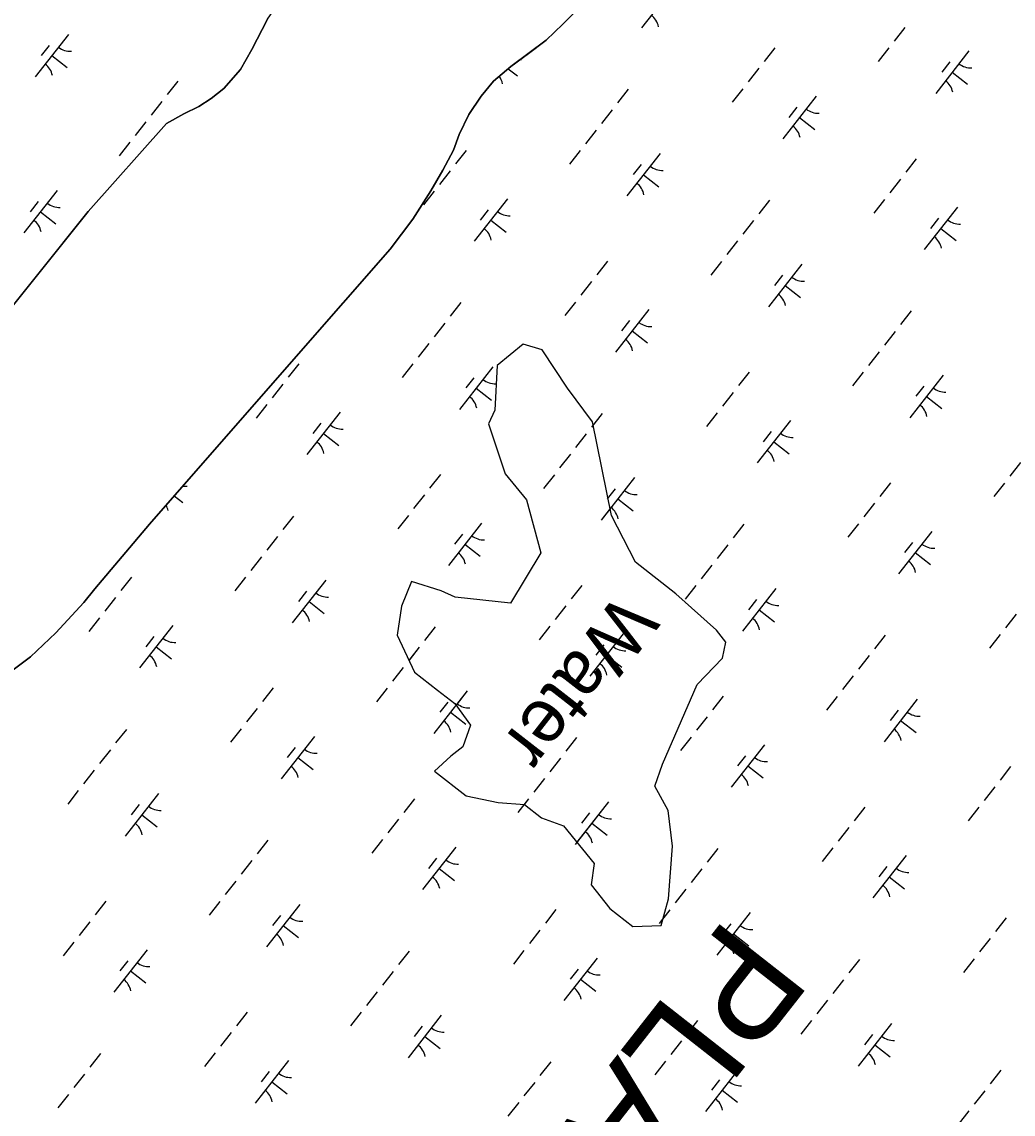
# Model space of a CAD drawing. Extents: x 3896831 to 3918110, y 171006 to 193349.
# Drawn here: x 3913913 to 3914830, y 183623 to 184635 of the extents above; entities that cross this region are included whole.
import ezdxf

# ---------------------------------------------------------------- set-up
doc = ezdxf.new("R2010")
doc.units = 0
for name, color, linetype in [('V-RIVR-IDEN', 7, 'Continuous'), ('V-TOPO-GNAM-IDEN', 7, 'Continuous'), ('V-TOPO-SHOR', 7, 'Continuous'), ('V-WETL-SWMP', 7, 'Continuous')]:
    doc.layers.add(name, color=color, linetype=linetype)

msp = doc.modelspace()

# ---------------------------------------------------------------- linework, layer by layer
at = {"layer": 'V-TOPO-SHOR'}
for points in [[(3913787.5, 184219.9), (3913880.9, 184342.4), (3913974.4, 184459), (3914047, 184540.6), (3914063, 184549.5), (3914076.9, 184556.2), (3914088.2, 184563.6), (3914099.8, 184572.9), (3914115.4, 184590.6), (3914125.9, 184609), (3914140.3, 184637), (3914158, 184662.8), (3914240.2, 184772.3), (3914419.7, 184980.1), (3914529.9, 185112.3), (3914673.4, 185291.6), (3914808.3, 185449.5), (3914859.3, 185505.8)], [(3913903.8, 184033.8), (3913920.9, 184046.7), (3913944.5, 184068.9), (3913970.3, 184097), (3913980.4, 184109.9), (3914031.2, 184169.7), (3914166.8, 184324.8), (3914253.9, 184424.1), (3914274.9, 184452.1), (3914291.5, 184478.2), (3914302.7, 184497.4), (3914312.4, 184515.8), (3914317.8, 184530.5), (3914326.8, 184548.9), (3914338, 184565.8), (3914349.6, 184579.9), (3914365.6, 184593.2), (3914382, 184605.4), (3914398.3, 184617.7), (3914413.6, 184632.4), (3914429.2, 184648)]]:
    msp.add_lwpolyline(points, dxfattribs=at)
msp.add_lwpolyline([(3914506, 183947.4), (3914538, 184021.1), (3914561.5, 184045.6), (3914564.5, 184060.4), (3914555.9, 184071.4), (3914518.1, 184105.3), (3914480.9, 184134.5), (3914458.8, 184177.6), (3914441, 184264.5), (3914418, 184295.4), (3914394.4, 184331.1), (3914377, 184336.2), (3914352.9, 184316.4), (3914350.7, 184275.2), (3914345, 184262.5), (3914360.2, 184216.2), (3914380, 184192.1), (3914393.2, 184143.1), (3914365.1, 184096.4), (3914313.9, 184102.2), (3914301.1, 184107.9), (3914273.6, 184116.6), (3914264.3, 184093.8), (3914260.4, 184066.9), (3914276.5, 184032.7), (3914297.8, 184016), (3914313.8, 184003.5), (3914328.2, 183983.6), (3914321, 183963.5), (3914310, 183954.9), (3914294.9, 183941), (3914324.1, 183918.1), (3914353.8, 183912.1), (3914378.1, 183910.2), (3914394, 183897.7), (3914414.2, 183890.5), (3914442.5, 183855.4), (3914440, 183835.9), (3914457.1, 183813.9), (3914478.4, 183797.2), (3914504.8, 183798), (3914511.4, 183822.8), (3914515.2, 183871.4), (3914511.1, 183904.7), (3914498.8, 183927.2)], close=True, dxfattribs=at)
at = {"layer": 'V-WETL-SWMP'}
for p, q in [((3914517.2, 184668.4), (3914486.4, 184629)), ((3914429.2, 184648), (3914413.6, 184632.4)), ((3914140.3, 184637), (3914125.9, 184609)), ((3914413.6, 184632.4), (3914398.3, 184617.7)), ((3914730.2, 184629.3), (3914720.3, 184616.8)), ((3913956.2, 184623.1), (3913925.4, 184583.8)), ((3914398.3, 184617.7), (3914365.6, 184593.2)), ((3913938.4, 184612.9), (3913931, 184603.5)), ((3914125.9, 184609), (3914115.4, 184590.6)), ((3914609.9, 184610.6), (3914600.1, 184598)), ((3914715.4, 184610.5), (3914705.5, 184597.9)), ((3914789.5, 184607.7), (3914758.7, 184568.4)), ((3913940.8, 184603.4), (3913955, 184592.3)), ((3914771.7, 184597.5), (3914764.3, 184588.1)), ((3914115.4, 184590.6), (3914099.8, 184572.9)), ((3914365.6, 184593.2), (3914349.6, 184579.9)), ((3914363.2, 184591.2), (3914371.6, 184584.6)), ((3914595.1, 184591.7), (3914585.2, 184579.1)), ((3914774.1, 184588), (3914788.3, 184576.9)), ((3914057.4, 184579.9), (3914047.6, 184567.3)), ((3914349.6, 184579.9), (3914338, 184565.8)), ((3914099.8, 184572.9), (3914088.2, 184563.6)), ((3914338, 184565.8), (3914326.8, 184548.9)), ((3914474.1, 184572.2), (3914464.2, 184559.6)), ((3914580.3, 184572.8), (3914570.4, 184560.2)), ((3914648.1, 184565.8), (3914617.3, 184526.4)), ((3914042.6, 184561), (3914032.8, 184548.4)), ((3914076.9, 184556.2), (3914063, 184549.5)), ((3914088.2, 184563.6), (3914076.9, 184556.2)), ((3914630.3, 184555.6), (3914622.9, 184546.1)), ((3914063, 184549.5), (3914047, 184540.6)), ((3914326.8, 184548.9), (3914317.8, 184530.5)), ((3914459.3, 184553.3), (3914449.4, 184540.7)), ((3914632.7, 184546.1), (3914646.9, 184535)), ((3914047, 184540.6), (3913974.4, 184459)), ((3914027.8, 184542.1), (3914018, 184529.5)), ((3914317.8, 184530.5), (3914312.4, 184515.8)), ((3914444.5, 184534.4), (3914434.6, 184521.8)), ((3914013, 184523.2), (3914003.1, 184510.7)), ((3914312.4, 184515.8), (3914302.7, 184497.4)), ((3914324.2, 184515.7), (3914314.3, 184503.1)), ((3914429.7, 184515.5), (3914419.8, 184503)), ((3914503.8, 184512.8), (3914472.9, 184473.5)), ((3914740.8, 184508), (3914731, 184495.4)), ((3914302.7, 184497.4), (3914291.5, 184478.2)), ((3914309.4, 184496.8), (3914299.5, 184484.2)), ((3914486, 184502.6), (3914478.6, 184493.2)), ((3914488.4, 184493.1), (3914502.5, 184482)), ((3914726, 184489.1), (3914716.2, 184476.5)), ((3913945.8, 184478.6), (3913914.9, 184439.2)), ((3914291.5, 184478.2), (3914274.9, 184452.1)), ((3914294.6, 184477.9), (3914284.7, 184465.3)), ((3913928, 184468.4), (3913920.6, 184458.9)), ((3914362.4, 184470.9), (3914331.6, 184431.5)), ((3914605, 184469.6), (3914595.1, 184457)), ((3914711.2, 184470.2), (3914701.4, 184457.6)), ((3913974.4, 184459), (3913880.9, 184342.4)), ((3913930.3, 184458.9), (3913944.5, 184447.8)), ((3914344.6, 184460.7), (3914337.2, 184451.2)), ((3914779, 184463.2), (3914748.2, 184423.8)), ((3914274.9, 184452.1), (3914253.9, 184424.1)), ((3914347, 184451.2), (3914361.1, 184440.1)), ((3914590.2, 184450.7), (3914580.3, 184438.1)), ((3914761.3, 184453), (3914753.8, 184443.5)), ((3914763.6, 184443.5), (3914777.8, 184432.4)), ((3914253.9, 184424.1), (3914166.8, 184324.8)), ((3914575.4, 184431.8), (3914565.5, 184419.2)), ((3914455.1, 184413.1), (3914445.2, 184400.5)), ((3914560.6, 184412.9), (3914550.7, 184400.3)), ((3914634.7, 184410.2), (3914603.9, 184370.9)), ((3914440.3, 184394.2), (3914430.4, 184381.6)), ((3914616.9, 184400), (3914609.5, 184390.6)), ((3914619.3, 184390.5), (3914633.5, 184379.4)), ((3914319.3, 184374.7), (3914309.4, 184362.1)), ((3914425.5, 184375.3), (3914415.6, 184362.7)), ((3914493.3, 184368.3), (3914462.5, 184328.9)), ((3914735.9, 184367), (3914726, 184354.4)), ((3914304.5, 184355.8), (3914294.6, 184343.2)), ((3914475.5, 184358.1), (3914468.1, 184348.6)), ((3914477.9, 184348.6), (3914492.1, 184337.5)), ((3914721.1, 184348.1), (3914711.2, 184335.5)), ((3914289.7, 184336.9), (3914279.8, 184324.3)), ((3914166.8, 184324.8), (3914031.2, 184169.7)), ((3914706.3, 184329.2), (3914696.4, 184316.6)), ((3914169.4, 184318.2), (3914159.5, 184305.6)), ((3914274.9, 184318), (3914265, 184305.4)), ((3914349, 184315.3), (3914318.1, 184275.9)), ((3914331.2, 184305.1), (3914323.8, 184295.7)), ((3914586, 184310.5), (3914576.2, 184297.9)), ((3914691.5, 184310.3), (3914681.6, 184297.7)), ((3914765.6, 184307.6), (3914734.8, 184268.2)), ((3914154.6, 184299.3), (3914144.7, 184286.7)), ((3914333.6, 184295.6), (3914347.7, 184284.5)), ((3914747.8, 184297.4), (3914740.4, 184288)), ((3914571.2, 184291.6), (3914561.4, 184279)), ((3914750.2, 184287.9), (3914764.4, 184276.8)), ((3914139.8, 184280.4), (3914129.9, 184267.8)), ((3914207.6, 184273.3), (3914176.8, 184234)), ((3914450.2, 184272.1), (3914440.3, 184259.5)), ((3914556.4, 184272.7), (3914546.6, 184260.1)), ((3914189.8, 184263.2), (3914182.4, 184253.7)), ((3914624.2, 184265.6), (3914593.4, 184226.3)), ((3914192.2, 184253.7), (3914206.3, 184242.6)), ((3914435.4, 184253.2), (3914425.5, 184240.6)), ((3914435.4, 184253.2), (3914425.5, 184240.6)), ((3914441.7, 184261.3), (3914440.3, 184259.5)), ((3914606.4, 184255.5), (3914599, 184246)), ((3914608.8, 184246), (3914623, 184234.9)), ((3914420.6, 184234.3), (3914410.7, 184221.7)), ((3914420.6, 184234.3), (3914410.7, 184221.7)), ((3914837.2, 184226.6), (3914827.3, 184214)), ((3914300.3, 184215.6), (3914290.4, 184203)), ((3914405.8, 184215.4), (3914395.9, 184202.8)), ((3914405.8, 184215.4), (3914395.9, 184202.8)), ((3914479.9, 184212.7), (3914449.1, 184173.3)), ((3914462.1, 184202.5), (3914454.7, 184193)), ((3914717, 184207.9), (3914707.1, 184195.3)), ((3914822.4, 184207.7), (3914812.5, 184195.1)), ((3914054.1, 184195.8), (3914062, 184189.6)), ((3914285.5, 184196.7), (3914275.6, 184184.1)), ((3914455.4, 184194), (3914454.7, 184193)), ((3914464.5, 184193), (3914478.7, 184181.9)), ((3914457.5, 184184.1), (3914449.1, 184173.3)), ((3914702.1, 184189), (3914692.3, 184176.4)), ((3914164.5, 184177.2), (3914154.6, 184164.6)), ((3914270.7, 184177.8), (3914260.8, 184165.2)), ((3914031.2, 184169.7), (3913980.4, 184109.9)), ((3914338.5, 184170.7), (3914307.7, 184131.4)), ((3914581.1, 184169.5), (3914571.2, 184156.9)), ((3914687.3, 184170.1), (3914677.5, 184157.5)), ((3914755.2, 184163), (3914724.3, 184123.7)), ((3914149.7, 184158.3), (3914139.8, 184145.7)), ((3914320.7, 184160.5), (3914313.3, 184151.1)), ((3914323.1, 184151.1), (3914337.3, 184140)), ((3914566.3, 184150.6), (3914556.4, 184138)), ((3914737.4, 184152.8), (3914730, 184143.4)), ((3914739.7, 184143.4), (3914753.9, 184132.3)), ((3914134.9, 184139.4), (3914125, 184126.8)), ((3914551.5, 184131.7), (3914541.6, 184119.1)), ((3914014.6, 184120.6), (3914004.7, 184108.1)), ((3914120, 184120.5), (3914110.2, 184107.9)), ((3914194.2, 184117.8), (3914163.3, 184078.4)), ((3914431.2, 184112.9), (3914421.4, 184100.4)), ((3914431.2, 184112.9), (3914421.4, 184100.4)), ((3914536.7, 184112.8), (3914526.8, 184100.2)), ((3913980.4, 184109.9), (3913970.3, 184097)), ((3913999.8, 184101.8), (3913989.9, 184089.2)), ((3914176.4, 184107.6), (3914169, 184098.1)), ((3914610.8, 184110.1), (3914580, 184070.7)), ((3913970.3, 184097), (3913944.5, 184068.9)), ((3914178.8, 184098.1), (3914192.9, 184087)), ((3914416.4, 184094.1), (3914406.6, 184081.5)), ((3914416.4, 184094.1), (3914406.6, 184081.5)), ((3914593, 184099.9), (3914585.6, 184090.4)), ((3914595.4, 184090.4), (3914609.6, 184079.3)), ((3913985, 184082.9), (3913975.1, 184070.3)), ((3914833.1, 184086.4), (3914823.2, 184073.8)), ((3914052.8, 184075.8), (3914021.9, 184036.5)), ((3914295.4, 184074.6), (3914285.5, 184062)), ((3914295.4, 184074.6), (3914285.5, 184062)), ((3914401.6, 184075.2), (3914391.7, 184062.6)), ((3914401.6, 184075.2), (3914391.7, 184062.6)), ((3913944.5, 184068.9), (3913920.9, 184046.7)), ((3914035, 184065.6), (3914027.6, 184056.2)), ((3914469.4, 184068.1), (3914438.6, 184028.8)), ((3914469.4, 184068.1), (3914438.6, 184028.8)), ((3914712, 184066.9), (3914702.2, 184054.3)), ((3914818.3, 184067.5), (3914808.4, 184054.9)), ((3914037.4, 184056.2), (3914051.5, 184045)), ((3914280.6, 184055.7), (3914270.7, 184043.1)), ((3914280.6, 184055.7), (3914271.3, 184043.8)), ((3914451.6, 184057.9), (3914444.2, 184048.5)), ((3914451.6, 184057.9), (3914444.2, 184048.5)), ((3913920.9, 184046.7), (3913903.8, 184033.8)), ((3914454, 184048.5), (3914468.2, 184037.3)), ((3914454, 184048.5), (3914468.2, 184037.3)), ((3914697.2, 184048), (3914687.3, 184035.4)), ((3914265.8, 184036.8), (3914255.9, 184024.2)), ((3914682.4, 184029.1), (3914672.5, 184016.5)), ((3914145.5, 184018), (3914135.6, 184005.4)), ((3914251, 184017.9), (3914241.1, 184005.3)), ((3914325.1, 184015.2), (3914294.3, 183975.8)), ((3914325.1, 184015.2), (3914314.8, 184002.1)), ((3914562.1, 184010.3), (3914552.3, 183997.7)), ((3914667.6, 184010.2), (3914657.7, 183997.6)), ((3914130.7, 183999.1), (3914120.8, 183986.6)), ((3914307.3, 184005), (3914299.9, 183995.5)), ((3914741.7, 184007.5), (3914710.9, 183968.1)), ((3914309.7, 183995.5), (3914323.8, 183984.4)), ((3914547.3, 183991.4), (3914537.5, 183978.9)), ((3914723.9, 183997.3), (3914716.5, 183987.8)), ((3914009.7, 183979.7), (3913999.8, 183967.1)), ((3914115.9, 183980.3), (3914106, 183967.7)), ((3914726.3, 183987.8), (3914740.5, 183976.7)), ((3914183.7, 183973.2), (3914152.9, 183933.9)), ((3914426.3, 183972), (3914416.4, 183959.4)), ((3914426.3, 183972), (3914416.4, 183959.4)), ((3914532.5, 183972.6), (3914522.7, 183960)), ((3913994.9, 183960.8), (3913985, 183948.2)), ((3914165.9, 183963), (3914158.5, 183953.6)), ((3914600.4, 183965.5), (3914569.5, 183926.2)), ((3914168.3, 183953.5), (3914182.5, 183942.4)), ((3914411.5, 183953.1), (3914401.6, 183940.5)), ((3914411.5, 183953.1), (3914401.6, 183940.5)), ((3914582.6, 183955.3), (3914575.2, 183945.9)), ((3913980, 183941.9), (3913970.2, 183929.3)), ((3914584.9, 183945.8), (3914599.1, 183934.7)), ((3914828.1, 183945.4), (3914818.3, 183932.8)), ((3914396.7, 183934.2), (3914386.8, 183921.6)), ((3914396.7, 183934.2), (3914386.8, 183921.6)), ((3913965.2, 183923), (3913955.4, 183910.4)), ((3914039.4, 183920.3), (3914008.5, 183880.9)), ((3914813.3, 183926.5), (3914803.5, 183913.9)), ((3914021.6, 183910.1), (3914014.2, 183900.6)), ((3914276.4, 183915.4), (3914266.6, 183902.8)), ((3914381.9, 183915.3), (3914372, 183902.7)), ((3914381.9, 183915.3), (3914377.9, 183910.2)), ((3914456, 183912.6), (3914425.2, 183873.2)), ((3914456, 183912.6), (3914426.6, 183875.1)), ((3914024, 183900.6), (3914038.1, 183889.5)), ((3914438.2, 183902.4), (3914430.8, 183892.9)), ((3914438.2, 183902.4), (3914430.8, 183892.9)), ((3914693.1, 183907.7), (3914683.2, 183895.1)), ((3914798.5, 183907.6), (3914788.7, 183895)), ((3914261.6, 183896.5), (3914251.7, 183883.9)), ((3914440.6, 183892.9), (3914454.8, 183881.8)), ((3914440.6, 183892.9), (3914454.8, 183881.8)), ((3914678.3, 183888.8), (3914668.4, 183876.2)), ((3914246.8, 183877.6), (3914236.9, 183865.1)), ((3914140.6, 183877.1), (3914130.7, 183864.5)), ((3914314.6, 183870.6), (3914283.8, 183831.3)), ((3914557.2, 183869.4), (3914547.3, 183856.8)), ((3914663.5, 183869.9), (3914653.6, 183857.4)), ((3914125.8, 183858.2), (3914115.9, 183845.6)), ((3914296.8, 183860.4), (3914289.4, 183851)), ((3914731.3, 183862.9), (3914700.4, 183823.6)), ((3914299.2, 183850.9), (3914313.4, 183839.8)), ((3914542.4, 183850.5), (3914532.5, 183837.9)), ((3914713.5, 183852.7), (3914706.1, 183843.3)), ((3914111, 183839.3), (3914101.1, 183826.7)), ((3914715.8, 183843.2), (3914730, 183832.1)), ((3914527.6, 183831.6), (3914517.7, 183819)), ((3913990.7, 183820.5), (3913980.8, 183807.9)), ((3914096.2, 183820.4), (3914086.3, 183807.8)), ((3914170.3, 183817.7), (3914139.4, 183778.3)), ((3914152.5, 183807.5), (3914145.1, 183798)), ((3914407.3, 183812.8), (3914397.5, 183800.2)), ((3914512.8, 183812.7), (3914502.9, 183800.1)), ((3914586.9, 183810), (3914556.1, 183770.6)), ((3913975.9, 183801.6), (3913966, 183789)), ((3914154.9, 183798), (3914169, 183786.9)), ((3914506.6, 183804.8), (3914502.9, 183800.1)), ((3914569.1, 183799.8), (3914561.7, 183790.3)), ((3914824, 183805.1), (3914814.1, 183792.5)), ((3914392.5, 183793.9), (3914382.7, 183781.3)), ((3914571.5, 183790.3), (3914585.7, 183779.2)), ((3913961.1, 183782.7), (3913951.2, 183770.1)), ((3914809.2, 183786.2), (3914799.3, 183773.6)), ((3914028.9, 183775.7), (3913998.1, 183736.4)), ((3914271.5, 183774.4), (3914261.6, 183761.9)), ((3914377.7, 183775), (3914367.9, 183762.4)), ((3914445.5, 183768), (3914414.7, 183728.7)), ((3914688.1, 183766.7), (3914678.3, 183754.2)), ((3914794.4, 183767.3), (3914784.5, 183754.7)), ((3914011.1, 183765.5), (3914003.7, 183756.1)), ((3914427.8, 183757.8), (3914420.4, 183748.4)), ((3914013.5, 183756), (3914027.6, 183744.9)), ((3914256.7, 183755.6), (3914246.8, 183743)), ((3914430.1, 183748.3), (3914444.3, 183737.2)), ((3914673.3, 183747.9), (3914663.5, 183735.3)), ((3914241.9, 183736.7), (3914232, 183724.1)), ((3914658.5, 183729), (3914648.7, 183716.4)), ((3914121.6, 183717.9), (3914111.7, 183705.3)), ((3914227.1, 183717.8), (3914217.2, 183705.2)), ((3914301.2, 183715), (3914270.4, 183675.7)), ((3914538.3, 183710.2), (3914528.4, 183697.6)), ((3914643.7, 183710.1), (3914633.9, 183697.5)), ((3914717.9, 183707.3), (3914687, 183668)), ((3914106.8, 183699), (3914096.9, 183686.4)), ((3914283.4, 183704.8), (3914276, 183695.4)), ((3914700.1, 183697.1), (3914692.7, 183687.7)), ((3914285.8, 183695.4), (3914300, 183684.3)), ((3914523.5, 183691.3), (3914513.6, 183678.7)), ((3914702.4, 183687.7), (3914716.6, 183676.6)), ((3913985.8, 183679.5), (3913975.9, 183666.9)), ((3914092, 183680.1), (3914082.1, 183667.5)), ((3914159.8, 183673.1), (3914129, 183633.7)), ((3914402.4, 183671.8), (3914392.5, 183659.2)), ((3914508.6, 183672.4), (3914498.8, 183659.8)), ((3914576.5, 183665.4), (3914545.6, 183626)), ((3913971, 183660.6), (3913961.1, 183648.1)), ((3914142, 183662.9), (3914134.6, 183653.5)), ((3914558.7, 183655.2), (3914551.3, 183645.8)), ((3914819.1, 183664.1), (3914809.2, 183651.5)), ((3914144.4, 183653.4), (3914158.6, 183642.3)), ((3914387.6, 183652.9), (3914377.7, 183640.4)), ((3914561, 183645.7), (3914575.2, 183634.6)), ((3914804.2, 183645.2), (3914794.4, 183632.7)), ((3913956.2, 183641.8), (3913946.3, 183629.2)), ((3914372.8, 183634.1), (3914362.9, 183621.5)), ((3914789.4, 183626.4), (3914779.6, 183613.8))]:
    msp.add_line(p, q, dxfattribs=at)
msp.add_lwpolyline([(3914506, 183947.4), (3914538, 184021.1), (3914561.5, 184045.6), (3914564.5, 184060.4), (3914555.9, 184071.4), (3914518.1, 184105.3), (3914480.9, 184134.5), (3914458.8, 184177.6), (3914441, 184264.5), (3914418, 184295.4), (3914394.4, 184331.1), (3914377, 184336.2), (3914352.9, 184316.4), (3914350.7, 184275.2), (3914345, 184262.5), (3914360.2, 184216.2), (3914380, 184192.1), (3914393.2, 184143.1), (3914365.1, 184096.4), (3914313.9, 184102.2), (3914301.1, 184107.9), (3914273.6, 184116.6), (3914264.3, 184093.8), (3914260.4, 184066.9), (3914276.5, 184032.7), (3914297.8, 184016), (3914313.8, 184003.5), (3914328.2, 183983.6), (3914321, 183963.5), (3914310, 183954.9), (3914294.9, 183941), (3914324.1, 183918.1), (3914353.8, 183912.1), (3914378.1, 183910.2), (3914394, 183897.7), (3914414.2, 183890.5), (3914442.5, 183855.4), (3914440, 183835.9), (3914457.1, 183813.9), (3914478.4, 183797.2), (3914504.8, 183798), (3914511.4, 183822.8), (3914515.2, 183871.4), (3914511.1, 183904.7), (3914498.8, 183927.2)], close=True, dxfattribs=at)
for centre, start, end in [((3914484.9, 184626.8), 11.1403, 52.6839), ((3913958, 184625), 231.1403, 272.6839), ((3913924, 184581.6), 11.1403, 52.6839), ((3914374.7, 184617.3), 268.8309, 272.6839), ((3914791.3, 184609.6), 231.1403, 272.6839), ((3914340.6, 184573.9), 11.1403, 36.1065), ((3914757.2, 184566.2), 11.1403, 52.6839), ((3914649.9, 184567.7), 231.1403, 272.6839), ((3914615.9, 184524.2), 11.1403, 52.6839), ((3914505.6, 184514.7), 231.1403, 272.6839), ((3914471.5, 184471.2), 11.1403, 52.6839), ((3913947.6, 184480.5), 231.1403, 272.6839), ((3914364.2, 184472.8), 231.1403, 272.6839), ((3913913.5, 184437), 11.1403, 52.6839), ((3914780.8, 184465.1), 231.1403, 272.6839), ((3914330.1, 184429.3), 11.1403, 52.6839), ((3914746.8, 184421.6), 11.1403, 52.6839), ((3914636.5, 184412.1), 231.1403, 272.6839), ((3914602.4, 184368.6), 11.1403, 52.6839), ((3914495.1, 184370.2), 231.1403, 272.6839), ((3914461, 184326.7), 11.1403, 52.6839), ((3914350.8, 184317.2), 231.1403, 272.6839), ((3914767.4, 184309.5), 231.1403, 272.6839), ((3914316.7, 184273.7), 11.1403, 52.6839), ((3914733.4, 184266), 11.1403, 52.6839), ((3914209.4, 184275.3), 231.1403, 272.6839), ((3914626, 184267.6), 231.1403, 272.6839), ((3914175.3, 184231.8), 11.1403, 52.6839), ((3914592, 184224.1), 11.1403, 52.6839), ((3914065.1, 184222.3), 260.0539, 272.6839), ((3914481.7, 184214.6), 231.1403, 272.6839), ((3914031, 184178.8), 11.1403, 28.3663), ((3914447.6, 184171.1), 11.1403, 52.6839), ((3914340.3, 184172.7), 231.1403, 272.6839), ((3914757, 184165), 231.1403, 272.6839), ((3914306.2, 184129.2), 11.1403, 52.6839), ((3914722.9, 184121.5), 11.1403, 52.6839), ((3914196, 184119.7), 231.1403, 272.6839), ((3914161.9, 184076.2), 11.1403, 52.6839), ((3914612.6, 184112), 231.1403, 272.6839), ((3914578.5, 184068.5), 11.1403, 52.6839), ((3914054.6, 184077.7), 231.1403, 272.6839), ((3914471.2, 184070), 231.1403, 272.6839), ((3914471.2, 184070), 231.1403, 272.6839), ((3914020.5, 184034.3), 11.1403, 52.6839), ((3914437.2, 184026.6), 11.1403, 52.6839), ((3914437.2, 184026.6), 11.1403, 52.6839), ((3914326.9, 184017.1), 231.1403, 272.6839), ((3914326.9, 184017.1), 231.1403, 272.6839), ((3914743.5, 184009.4), 231.1403, 272.6839), ((3914292.8, 183973.6), 11.1403, 52.6839), ((3914709.5, 183965.9), 11.1403, 52.6839), ((3914185.5, 183975.1), 231.1403, 272.6839), ((3914602.2, 183967.4), 231.1403, 272.6839), ((3914151.4, 183931.7), 11.1403, 52.6839), ((3914568.1, 183924), 11.1403, 52.6839), ((3914041.2, 183922.2), 231.1403, 272.6839), ((3914457.8, 183914.5), 231.1403, 272.6839), ((3914457.8, 183914.5), 231.1403, 272.6839), ((3914007.1, 183878.7), 11.1403, 52.6839), ((3914423.7, 183871), 11.1403, 52.6839), ((3914423.7, 183871), 11.1403, 52.6839), ((3914316.4, 183872.5), 231.1403, 272.6839), ((3914733.1, 183864.8), 231.1403, 272.6839), ((3914282.4, 183829), 11.1403, 52.6839), ((3914699, 183821.3), 11.1403, 52.6839), ((3914172.1, 183819.6), 231.1403, 272.6839), ((3914588.7, 183811.9), 231.1403, 272.6839), ((3914138, 183776.1), 11.1403, 52.6839), ((3914554.7, 183768.4), 11.1403, 52.6839), ((3914030.7, 183777.6), 231.1403, 272.6839), ((3913996.6, 183734.1), 11.1403, 52.6839), ((3914447.3, 183769.9), 231.1403, 272.6839), ((3914413.3, 183726.4), 11.1403, 52.6839), ((3914303, 183717), 231.1403, 272.6839), ((3914719.7, 183709.3), 231.1403, 272.6839), ((3914268.9, 183673.5), 11.1403, 52.6839), ((3914685.6, 183665.8), 11.1403, 52.6839), ((3914161.6, 183675), 231.1403, 272.6839), ((3914127.5, 183631.5), 11.1403, 52.6839), ((3914578.3, 183667.3), 231.1403, 272.6839), ((3914544.2, 183623.8), 11.1403, 52.6839)]:
    msp.add_arc(centre, 17.6, start, end, dxfattribs=at)

# ---------------------------------------------------------------- texts
at = {"layer": 'V-RIVR-IDEN'}
msp.add_text('Water', height=50, rotation=232.0843, dxfattribs=at).set_placement((3914465.1, 184107.6))
at = {"layer": 'V-TOPO-GNAM-IDEN'}
msp.add_text('PLAQUEMINES', height=100, rotation=231.8952, dxfattribs=at).set_placement((3914565.5, 183807.9))

doc.saveas('drawing.dxf')
